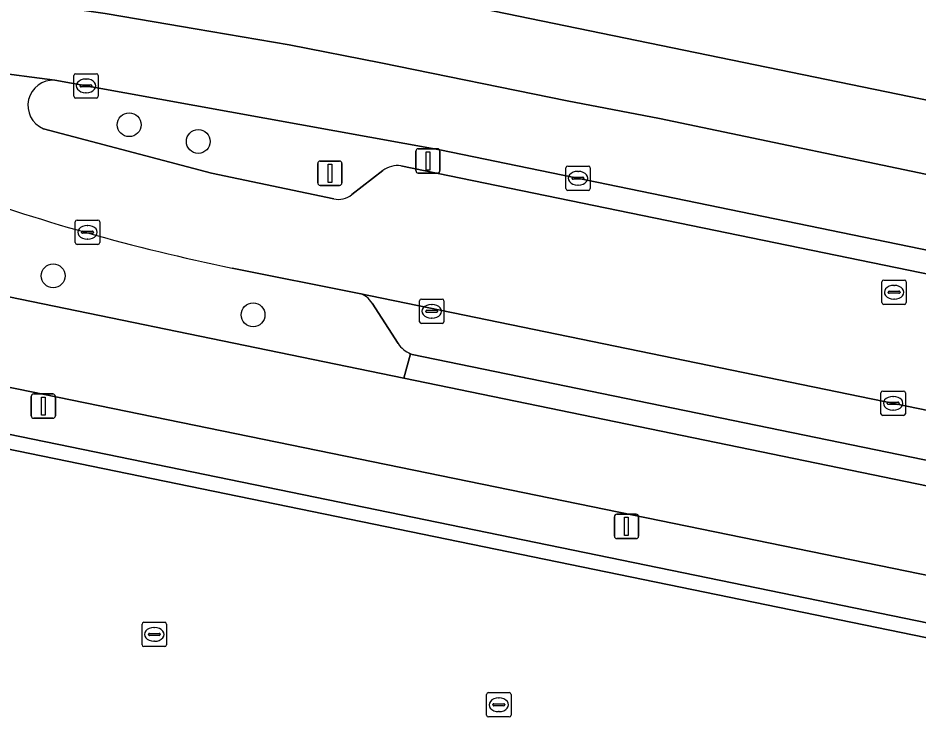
# Model space of a CAD drawing. Extents: x 157692 to 159674, y 381452 to 383291.
# Drawn here: x 158583.52 to 158620.46, y 382068.81 to 382098.27 of the extents above; entities that cross this region are included whole.
import ezdxf

# ---------------------------------------------------------------- set-up
doc = ezdxf.new("R2010")
doc.units = 0
for name, color, linetype in [('IMGEO_Berm_groen', 7, 'Continuous'), ('IMGEO_Boom', 7, 'Continuous'), ('IMGEO_Erf', 7, 'Continuous'), ('IMGEO_Fietspad_gesloten', 7, 'Continuous'), ('IMGEO_Groenvoorziening', 7, 'Continuous'), ('IMGEO_Haag', 7, 'Continuous'), ('IMGEO_Kolk', 7, 'Continuous'), ('IMGEO_Lichtmast', 7, 'Continuous'), ('IMGEO_Parkeervlak_open', 7, 'Continuous'), ('IMGEO_Rijbaan_lokaal_open', 7, 'Continuous'), ('IMGEO_Rijbaan_regionaal_gesloten', 7, 'Continuous'), ('IMGEO_Rioolput', 7, 'Continuous'), ('IMGEO_Verkeersbordpaal', 7, 'Continuous'), ('IMGEO_Voetpad_open', 7, 'Continuous')]:
    doc.layers.add(name, color=color, linetype=linetype)

msp = doc.modelspace()

# ---------------------------------------------------------------- linework, layer by layer
at = {"layer": 'IMGEO_Berm_groen'}
for points in [[(158595.092, 382100.086), (158601.14, 382098.944), (158779.77, 382062.223), (158785.616, 382060.813), (158789.108, 382059.781)], [(158778.07, 382056.314), (158773.956, 382057.298), (158711.762, 382070.015), (158600.841, 382092.865), (158585.035, 382095.717)], [(158548.395, 382093.597), (158551.737, 382093.049), (158552.208, 382095.6), (158553.954, 382095.244), (158553.523, 382092.644), (158578.485, 382087.788), (158599.36, 382083.49), (158599.637, 382084.492)], [(158584.566, 382093.728), (158591.472, 382091.908), (158596.482, 382090.855)], [(158597.22, 382091.023), (158598.498, 382092.016)], [(158599.236, 382092.209), (158771.914, 382056.729), (158774.468, 382056.03)], [(158597.523, 382086.973), (158592.313, 382088.012)], [(158599.123, 382084.913), (158598.054, 382086.567)], [(158599.702, 382084.466), (158599.637, 382084.492), (158599.36, 382083.49), (158656.145, 382071.8), (158655.104, 382075.124), (158654.912, 382075.163)], [(158651.862, 382073.744), (158599.702, 382084.466)]]:
    msp.add_lwpolyline(points, dxfattribs=at)
for centre, radius, start, end in [((158584.967, 382094.683), 1.036, 86.2583, 247.2061), ((158599.122, 382091.139), 1.076, 83.8974, 125.4139), ((158609.047, 382169.865), 83.546, 249.99697, 258.446), ((158596.689, 382091.651), 0.823, 255.4414, 310.2074), ((158597.327, 382086.167), 0.83, 28.8411, 76.3562), ((158600.121, 382085.608), 1.216, 214.8281, 246.5324)]:
    msp.add_arc(centre, radius, start, end, dxfattribs=at)
at = {"layer": 'IMGEO_Boom'}
for centre in [(158588.087, 382093.891), (158590.923, 382093.206), (158584.968, 382087.691), (158593.172, 382086.09)]:
    msp.add_circle(centre, 0.489, dxfattribs=at)
at = {"layer": 'IMGEO_Erf'}
msp.add_lwpolyline([(158656.531, 382065.514), (158574.936, 382082.265)], dxfattribs=at)
at = {"layer": 'IMGEO_Fietspad_gesloten'}
for points in [[(158776.64, 382046.995), (158774.025, 382047.607), (158748.896, 382052.715), (158732.567, 382056.096), (158710.713, 382060.669), (158694.964, 382063.831), (158656.145, 382071.8), (158599.36, 382083.49), (158578.485, 382087.788), (158553.523, 382092.644), (158551.737, 382093.049), (158548.395, 382093.597), (158547.676, 382093.718)], [(158533.524, 382092.807), (158567.173, 382086.396), (158657.056, 382067.984), (158692.348, 382060.756), (158733.578, 382052.258), (158746.373, 382049.67), (158773.852, 382044.005)]]:
    msp.add_lwpolyline(points, dxfattribs=at)
at = {"layer": 'IMGEO_Groenvoorziening'}
msp.add_lwpolyline([(158539.307, 382077.53), (158544.304, 382079.926), (158549.351, 382081.923), (158553.579, 382082.999), (158557.322, 382083.532), (158561.047, 382084.02), (158565.823, 382083.768), (158570.839, 382083.106), (158574.936, 382082.265), (158656.531, 382065.514), (158658.251, 382065.165), (158658.369, 382065.753), (158656.651, 382066.102), (158575.057, 382082.853), (158570.941, 382083.698), (158565.878, 382084.366), (158561.024, 382084.622), (158557.24, 382084.126), (158553.463, 382083.589), (158549.165, 382082.495), (158544.064, 382080.476), (158539.061, 382078.078)], dxfattribs=at)
at = {"layer": 'IMGEO_Haag'}
msp.add_lwpolyline([(158539.307, 382077.53), (158544.304, 382079.926), (158549.351, 382081.923), (158553.579, 382082.999), (158557.322, 382083.532), (158561.047, 382084.02), (158565.823, 382083.768), (158570.839, 382083.106), (158574.936, 382082.265), (158656.531, 382065.514), (158658.251, 382065.165), (158658.369, 382065.753), (158656.651, 382066.102), (158575.057, 382082.853), (158570.941, 382083.698), (158565.878, 382084.366), (158561.024, 382084.622), (158557.24, 382084.126), (158553.463, 382083.589), (158549.165, 382082.495), (158544.064, 382080.476), (158539.061, 382078.078)], dxfattribs=at)
at = {"layer": 'IMGEO_Kolk'}
for p, q in [((158585.815, 382095.06), (158585.815, 382095.912)), ((158585.89, 382095.986), (158586.742, 382095.986)), ((158586.303, 382095.766), (158586.328, 382095.766)), ((158586.816, 382095.912), (158586.816, 382095.06)), ((158586.074, 382095.48), (158586.074, 382095.492)), ((158586.512, 382095.443), (158586.114, 382095.443)), ((158586.117, 382095.529), (158586.515, 382095.529)), ((158586.558, 382095.492), (158586.558, 382095.48)), ((158586.742, 382094.986), (158585.89, 382094.986)), ((158586.326, 382095.206), (158586.301, 382095.206)), ((158606.008, 382091.271), (158606.008, 382092.123)), ((158606.083, 382092.197), (158606.935, 382092.197)), ((158607.009, 382092.123), (158607.009, 382091.271)), ((158606.267, 382091.691), (158606.267, 382091.703)), ((158606.705, 382091.654), (158606.307, 382091.654)), ((158606.31, 382091.74), (158606.708, 382091.74)), ((158606.496, 382091.977), (158606.521, 382091.977)), ((158606.751, 382091.703), (158606.751, 382091.691)), ((158606.519, 382091.417), (158606.494, 382091.417)), ((158606.935, 382091.197), (158606.083, 382091.197)), ((158585.876, 382089.053), (158585.876, 382089.905)), ((158585.951, 382089.979), (158586.803, 382089.979)), ((158586.877, 382089.905), (158586.877, 382089.053)), ((158586.135, 382089.473), (158586.135, 382089.485)), ((158586.573, 382089.436), (158586.175, 382089.436)), ((158586.178, 382089.522), (158586.576, 382089.522)), ((158586.364, 382089.759), (158586.389, 382089.759)), ((158586.619, 382089.485), (158586.619, 382089.473)), ((158586.387, 382089.199), (158586.362, 382089.199)), ((158586.803, 382088.979), (158585.951, 382088.979)), ((158600.004, 382085.811), (158600.004, 382086.663)), ((158600.079, 382086.737), (158600.931, 382086.737)), ((158600.492, 382086.517), (158600.517, 382086.517)), ((158601.005, 382086.663), (158601.005, 382085.811)), ((158600.263, 382086.231), (158600.263, 382086.243)), ((158600.701, 382086.194), (158600.303, 382086.194)), ((158600.306, 382086.28), (158600.704, 382086.28)), ((158600.747, 382086.243), (158600.747, 382086.231)), ((158600.931, 382085.737), (158600.079, 382085.737)), ((158600.515, 382085.957), (158600.49, 382085.957)), ((158618.94, 382082.036), (158618.94, 382082.888)), ((158619.015, 382082.962), (158619.867, 382082.962)), ((158619.941, 382082.888), (158619.941, 382082.036)), ((158619.199, 382082.456), (158619.199, 382082.468)), ((158619.637, 382082.419), (158619.239, 382082.419)), ((158619.242, 382082.505), (158619.64, 382082.505)), ((158619.428, 382082.742), (158619.453, 382082.742)), ((158619.683, 382082.468), (158619.683, 382082.456)), ((158619.451, 382082.182), (158619.426, 382082.182)), ((158619.867, 382081.962), (158619.015, 382081.962)), ((158588.617, 382072.553), (158588.617, 382073.405)), ((158588.692, 382073.479), (158589.544, 382073.479)), ((158589.105, 382073.259), (158589.13, 382073.259)), ((158589.618, 382073.405), (158589.618, 382072.553)), ((158588.876, 382072.973), (158588.876, 382072.985)), ((158589.314, 382072.936), (158588.916, 382072.936)), ((158588.919, 382073.022), (158589.317, 382073.022)), ((158589.36, 382072.985), (158589.36, 382072.973)), ((158589.544, 382072.479), (158588.692, 382072.479)), ((158589.128, 382072.699), (158589.103, 382072.699)), ((158602.832, 382070.591), (158603.684, 382070.591)), ((158602.757, 382069.665), (158602.757, 382070.517)), ((158603.245, 382070.371), (158603.27, 382070.371)), ((158603.758, 382070.517), (158603.758, 382069.665)), ((158603.016, 382070.085), (158603.016, 382070.097)), ((158603.454, 382070.048), (158603.056, 382070.048)), ((158603.059, 382070.134), (158603.457, 382070.134)), ((158603.5, 382070.097), (158603.5, 382070.085)), ((158603.684, 382069.591), (158602.832, 382069.591)), ((158603.268, 382069.811), (158603.243, 382069.811))]:
    msp.add_line(p, q, dxfattribs=at)
for points in [[(158585.815, 382095.06), (158585.815, 382095.912)], [(158585.89, 382095.986), (158586.742, 382095.986)], [(158586.816, 382095.912), (158586.816, 382095.06)], [(158586.742, 382094.986), (158585.89, 382094.986)], [(158606.008, 382091.271), (158606.008, 382092.123)], [(158606.083, 382092.197), (158606.935, 382092.197)], [(158607.009, 382092.123), (158607.009, 382091.271)], [(158606.935, 382091.197), (158606.083, 382091.197)], [(158585.876, 382089.053), (158585.876, 382089.905)], [(158585.951, 382089.979), (158586.803, 382089.979)], [(158586.877, 382089.905), (158586.877, 382089.053)], [(158586.803, 382088.979), (158585.951, 382088.979)], [(158600.004, 382085.811), (158600.004, 382086.663)], [(158600.079, 382086.737), (158600.931, 382086.737)], [(158601.005, 382086.663), (158601.005, 382085.811)], [(158600.931, 382085.737), (158600.079, 382085.737)], [(158618.94, 382082.036), (158618.94, 382082.888)], [(158619.015, 382082.962), (158619.867, 382082.962)], [(158619.941, 382082.888), (158619.941, 382082.036)], [(158619.867, 382081.962), (158619.015, 382081.962)], [(158588.617, 382072.553), (158588.617, 382073.405)], [(158588.692, 382073.479), (158589.544, 382073.479)], [(158589.618, 382073.405), (158589.618, 382072.553)], [(158589.544, 382072.479), (158588.692, 382072.479)], [(158602.832, 382070.591), (158603.684, 382070.591)], [(158602.757, 382069.665), (158602.757, 382070.517)], [(158603.758, 382070.517), (158603.758, 382069.665)], [(158603.684, 382069.591), (158602.832, 382069.591)]]:
    msp.add_lwpolyline(points, dxfattribs=at)
for centre, radius, start, end in [((158585.892, 382095.91), 0.0765, 91.552, 178.448), ((158585.892, 382095.91), 0.0765, 91.552, 178.448), ((158586.74, 382095.91), 0.0765, 1.552, 88.448), ((158586.74, 382095.91), 0.0765, 1.552, 88.448), ((158586.114, 382095.489), 0.0403, 85.8775, 175.7526), ((158586.111, 382095.479), 0.0366, 178.938, 274.7102), ((158586.515, 382095.486), 0.043, 264.8664, 352.4533), ((158586.519, 382095.491), 0.0386, 1.7309, 96.639), ((158585.892, 382095.062), 0.0765, 181.552, 268.448), ((158585.892, 382095.062), 0.0765, 181.552, 268.448), ((158586.74, 382095.062), 0.0765, 271.552, 358.448), ((158586.74, 382095.062), 0.0765, 271.552, 358.448), ((158606.085, 382092.121), 0.0765, 91.552, 178.448), ((158606.085, 382092.121), 0.0765, 91.552, 178.448), ((158606.933, 382092.121), 0.0765, 1.552, 88.448), ((158606.933, 382092.121), 0.0765, 1.552, 88.448), ((158606.307, 382091.7), 0.0403, 85.8775, 175.7526), ((158606.304, 382091.69), 0.0366, 178.938, 274.7102), ((158606.708, 382091.697), 0.043, 264.8664, 352.4533), ((158606.712, 382091.702), 0.0386, 1.7309, 96.639), ((158606.085, 382091.273), 0.0765, 181.552, 268.448), ((158606.085, 382091.273), 0.0765, 181.552, 268.448), ((158606.933, 382091.273), 0.0765, 271.552, 358.448), ((158606.933, 382091.273), 0.0765, 271.552, 358.448), ((158585.953, 382089.903), 0.0765, 91.552, 178.448), ((158585.953, 382089.903), 0.0765, 91.552, 178.448), ((158586.801, 382089.903), 0.0765, 1.552, 88.448), ((158586.801, 382089.903), 0.0765, 1.552, 88.448), ((158586.175, 382089.482), 0.0403, 85.8775, 175.7526), ((158586.172, 382089.472), 0.0366, 178.938, 274.7102), ((158586.576, 382089.479), 0.043, 264.8664, 352.4533), ((158586.58, 382089.484), 0.0386, 1.7309, 96.639), ((158585.953, 382089.055), 0.0765, 181.552, 268.448), ((158585.953, 382089.055), 0.0765, 181.552, 268.448), ((158586.801, 382089.055), 0.0765, 271.552, 358.448), ((158586.801, 382089.055), 0.0765, 271.552, 358.448), ((158600.081, 382086.661), 0.0765, 91.552, 178.448), ((158600.081, 382086.661), 0.0765, 91.552, 178.448), ((158600.929, 382086.661), 0.0765, 1.552, 88.448), ((158600.929, 382086.661), 0.0765, 1.552, 88.448), ((158600.303, 382086.24), 0.0403, 85.8775, 175.7526), ((158600.3, 382086.23), 0.0366, 178.938, 274.7102), ((158600.704, 382086.237), 0.043, 264.8664, 352.4533), ((158600.708, 382086.242), 0.0386, 1.7309, 96.639), ((158600.081, 382085.813), 0.0765, 181.552, 268.448), ((158600.081, 382085.813), 0.0765, 181.552, 268.448), ((158600.929, 382085.813), 0.0765, 271.552, 358.448), ((158600.929, 382085.813), 0.0765, 271.552, 358.448), ((158619.017, 382082.886), 0.0765, 91.552, 178.448), ((158619.017, 382082.886), 0.0765, 91.552, 178.448), ((158619.865, 382082.886), 0.0765, 1.552, 88.448), ((158619.865, 382082.886), 0.0765, 1.552, 88.448), ((158619.239, 382082.465), 0.0403, 85.8775, 175.7526), ((158619.236, 382082.455), 0.0366, 178.938, 274.7102), ((158619.64, 382082.462), 0.043, 264.8664, 352.4533), ((158619.644, 382082.467), 0.0386, 1.7309, 96.639), ((158619.017, 382082.038), 0.0765, 181.552, 268.448), ((158619.017, 382082.038), 0.0765, 181.552, 268.448), ((158619.865, 382082.038), 0.0765, 271.552, 358.448), ((158619.865, 382082.038), 0.0765, 271.552, 358.448), ((158588.694, 382073.403), 0.0765, 91.552, 178.448), ((158588.694, 382073.403), 0.0765, 91.552, 178.448), ((158589.542, 382073.403), 0.0765, 1.552, 88.448), ((158589.542, 382073.403), 0.0765, 1.552, 88.448), ((158588.916, 382072.982), 0.0403, 85.8775, 175.7526), ((158588.913, 382072.972), 0.0366, 178.938, 274.7102), ((158589.317, 382072.979), 0.043, 264.8664, 352.4533), ((158589.321, 382072.984), 0.0386, 1.7309, 96.639), ((158588.694, 382072.555), 0.0765, 181.552, 268.448), ((158588.694, 382072.555), 0.0765, 181.552, 268.448), ((158589.542, 382072.555), 0.0765, 271.552, 358.448), ((158589.542, 382072.555), 0.0765, 271.552, 358.448), ((158602.834, 382070.515), 0.0765, 91.552, 178.448), ((158602.834, 382070.515), 0.0765, 91.552, 178.448), ((158603.682, 382070.515), 0.0765, 1.552, 88.448), ((158603.682, 382070.515), 0.0765, 1.552, 88.448), ((158603.056, 382070.094), 0.0403, 85.8775, 175.7526), ((158603.053, 382070.084), 0.0366, 178.938, 274.7102), ((158603.457, 382070.091), 0.043, 264.8664, 352.4533), ((158603.461, 382070.096), 0.0386, 1.7309, 96.639), ((158602.834, 382069.667), 0.0765, 181.552, 268.448), ((158602.834, 382069.667), 0.0765, 181.552, 268.448), ((158603.682, 382069.667), 0.0765, 271.552, 358.448), ((158603.682, 382069.667), 0.0765, 271.552, 358.448)]:
    msp.add_arc(centre, radius, start, end, dxfattribs=at)
for centre, major_axis, ratio, start_param, end_param in [((158586.302, 382095.486), (-0.387, 0.002), 0.722429, 4.712389, 7.853982), ((158586.327, 382095.486), (-0.39, 0.002), 0.717154, 1.570796, 4.712389), ((158606.495, 382091.697), (-0.387, 0.002), 0.722429, 4.712389, 7.853982), ((158606.52, 382091.697), (-0.39, 0.002), 0.717154, 1.570796, 4.712389), ((158586.363, 382089.479), (-0.387, 0.002), 0.722429, 4.712389, 7.853982), ((158586.388, 382089.479), (-0.39, 0.002), 0.717154, 1.570796, 4.712389), ((158600.491, 382086.237), (-0.387, 0.002), 0.722429, 4.712389, 7.853982), ((158600.516, 382086.237), (-0.39, 0.002), 0.717154, 1.570796, 4.712389), ((158619.427, 382082.462), (-0.387, 0.002), 0.722429, 4.712389, 7.853982), ((158619.452, 382082.462), (-0.39, 0.002), 0.717154, 1.570796, 4.712389), ((158589.104, 382072.979), (-0.387, 0.002), 0.722429, 4.712389, 7.853982), ((158589.129, 382072.979), (-0.39, 0.002), 0.717154, 1.570796, 4.712389), ((158603.244, 382070.091), (-0.387, 0.002), 0.722429, 4.712389, 7.853982), ((158603.269, 382070.091), (-0.39, 0.002), 0.717154, 1.570796, 4.712389)]:
    msp.add_ellipse(centre, major_axis=major_axis, ratio=ratio, start_param=start_param, end_param=end_param, dxfattribs=at)
at = {"layer": 'IMGEO_Lichtmast'}
for p, q in [((158599.851, 382092.008), (158599.851, 382092.808)), ((158599.851, 382092.808), (158599.851, 382092.008)), ((158599.951, 382092.908), (158600.741, 382092.908)), ((158600.741, 382092.908), (158599.951, 382092.908)), ((158600.841, 382092.808), (158600.841, 382092.008)), ((158600.841, 382092.008), (158600.841, 382092.808)), ((158600.741, 382091.908), (158599.951, 382091.908)), ((158599.951, 382091.908), (158600.741, 382091.908)), ((158584.168, 382082.845), (158584.958, 382082.845)), ((158584.958, 382082.845), (158584.168, 382082.845)), ((158584.068, 382081.945), (158584.068, 382082.745)), ((158584.068, 382082.745), (158584.068, 382081.945)), ((158585.058, 382082.745), (158585.058, 382081.945)), ((158585.058, 382081.945), (158585.058, 382082.745)), ((158584.958, 382081.845), (158584.168, 382081.845)), ((158584.168, 382081.845), (158584.958, 382081.845)), ((158608.002, 382077.008), (158608.002, 382077.808)), ((158608.002, 382077.808), (158608.002, 382077.008)), ((158608.102, 382077.908), (158608.892, 382077.908)), ((158608.892, 382077.908), (158608.102, 382077.908)), ((158608.992, 382077.808), (158608.992, 382077.008)), ((158608.992, 382077.008), (158608.992, 382077.808)), ((158608.892, 382076.908), (158608.102, 382076.908)), ((158608.102, 382076.908), (158608.892, 382076.908))]:
    msp.add_line(p, q, dxfattribs=at)
for points in [[(158600.271, 382092.783), (158600.421, 382092.783), (158600.421, 382092.033), (158600.271, 382092.033), (158600.271, 382092.783)], [(158584.488, 382082.72), (158584.638, 382082.72), (158584.638, 382081.97), (158584.488, 382081.97), (158584.488, 382082.72)], [(158608.422, 382077.783), (158608.572, 382077.783), (158608.572, 382077.033), (158608.422, 382077.033), (158608.422, 382077.783)]]:
    msp.add_lwpolyline(points, dxfattribs=at)
for centre, start, end in [((158599.951, 382092.808), 90, 180), ((158599.951, 382092.808), 90, 180), ((158600.741, 382092.808), 0, 90), ((158600.741, 382092.808), 360, 90), ((158599.951, 382092.008), 180, 270), ((158599.951, 382092.008), 180, 270), ((158600.741, 382092.008), 270, 0), ((158600.741, 382092.008), 270, 0), ((158584.168, 382082.745), 90, 180), ((158584.168, 382082.745), 90, 180), ((158584.958, 382082.745), 0, 90), ((158584.958, 382082.745), 360, 90), ((158584.168, 382081.945), 180, 270), ((158584.168, 382081.945), 180, 270), ((158584.958, 382081.945), 270, 0), ((158584.958, 382081.945), 270, 0), ((158608.102, 382077.808), 90, 180), ((158608.102, 382077.808), 90, 180), ((158608.892, 382077.808), 0, 90), ((158608.892, 382077.808), 360, 90), ((158608.102, 382077.008), 180, 270), ((158608.102, 382077.008), 180, 270), ((158608.892, 382077.008), 270, 0), ((158608.892, 382077.008), 270, 0)]:
    msp.add_arc(centre, 0.1, start, end, dxfattribs=at)
at = {"layer": 'IMGEO_Parkeervlak_open'}
for points in [[(158654.912, 382075.163), (158597.523, 382086.973)], [(158598.054, 382086.567), (158599.123, 382084.913)], [(158599.637, 382084.492), (158599.702, 382084.466), (158651.862, 382073.744)]]:
    msp.add_lwpolyline(points, dxfattribs=at)
for centre, radius, start, end in [((158597.327, 382086.167), 0.83, 28.8411, 76.3562), ((158600.121, 382085.608), 1.216, 214.8281, 246.5324)]:
    msp.add_arc(centre, radius, start, end, dxfattribs=at)
at = {"layer": 'IMGEO_Rijbaan_lokaal_open'}
for points in [[(158585.035, 382095.717), (158576.858, 382096.793), (158555.508, 382099.332)], [(158596.482, 382090.855), (158591.472, 382091.908), (158584.566, 382093.728)], [(158598.498, 382092.016), (158597.22, 382091.023)], [(158774.468, 382056.03), (158771.914, 382056.729), (158599.236, 382092.209)], [(158592.313, 382088.012), (158597.523, 382086.973), (158654.912, 382075.163), (158655.104, 382075.124), (158697.271, 382066.421), (158697.585, 382066.362), (158731.159, 382059.515), (158751.861, 382055.219), (158752.461, 382055.052), (158771.129, 382051.26)]]:
    msp.add_lwpolyline(points, dxfattribs=at)
for centre, radius, start, end in [((158584.967, 382094.683), 1.036, 86.2583, 247.2061), ((158599.122, 382091.139), 1.076, 83.8974, 125.4139), ((158609.047, 382169.865), 83.546, 249.99697, 258.446), ((158596.689, 382091.651), 0.823, 255.4414, 310.2074)]:
    msp.add_arc(centre, radius, start, end, dxfattribs=at)
at = {"layer": 'IMGEO_Rijbaan_regionaal_gesloten'}
for points in [[(158578.391, 382102.689), (158550.201, 382106.038), (158546.98, 382106.438), (158543.104, 382106.886), (158542.731, 382103.96), (158549.755, 382103.091), (158552.923, 382102.699), (158554.031, 382102.561), (158583.058, 382099.038), (158587.099, 382098.457), (158589.111, 382098.117), (158590.801, 382097.831), (158594.654, 382097.166), (158598.418, 382096.431), (158606.057, 382094.876), (158609.848, 382094.151), (158622.531, 382091.496), (158694.915, 382076.653)], [(158589.111, 382098.117), (158587.099, 382098.457), (158583.058, 382099.038), (158554.031, 382102.561), (158552.923, 382102.699), (158549.755, 382103.091), (158542.731, 382103.96), (158542.34, 382100.899), (158546.212, 382100.441), (158549.3, 382100.078), (158555.508, 382099.332), (158576.858, 382096.793), (158585.035, 382095.717), (158600.841, 382092.865), (158711.762, 382070.015), (158773.956, 382057.298), (158778.07, 382056.314)], [(158789.108, 382059.781), (158785.616, 382060.813), (158779.77, 382062.223), (158601.14, 382098.944), (158595.092, 382100.086)], [(158694.915, 382076.653), (158622.531, 382091.496), (158609.848, 382094.151), (158606.057, 382094.876), (158598.418, 382096.431), (158594.654, 382097.166), (158590.801, 382097.831), (158589.111, 382098.117)]]:
    msp.add_lwpolyline(points, dxfattribs=at)
at = {"layer": 'IMGEO_Rioolput'}
for p, q in [((158618.98, 382086.593), (158618.98, 382087.445)), ((158619.055, 382087.519), (158619.907, 382087.519)), ((158619.468, 382087.299), (158619.493, 382087.299)), ((158619.981, 382087.445), (158619.981, 382086.593)), ((158619.239, 382087.013), (158619.239, 382087.025)), ((158619.677, 382086.976), (158619.279, 382086.976)), ((158619.282, 382087.062), (158619.68, 382087.062)), ((158619.723, 382087.025), (158619.723, 382087.013)), ((158619.907, 382086.519), (158619.055, 382086.519)), ((158619.491, 382086.739), (158619.466, 382086.739))]:
    msp.add_line(p, q, dxfattribs=at)
for points in [[(158618.98, 382086.593), (158618.98, 382087.445)], [(158619.055, 382087.519), (158619.907, 382087.519)], [(158619.981, 382087.445), (158619.981, 382086.593)], [(158619.907, 382086.519), (158619.055, 382086.519)]]:
    msp.add_lwpolyline(points, dxfattribs=at)
for centre, radius, start, end in [((158619.057, 382087.443), 0.0765, 91.552, 178.448), ((158619.057, 382087.443), 0.0765, 91.552, 178.448), ((158619.905, 382087.443), 0.0765, 1.552, 88.448), ((158619.905, 382087.443), 0.0765, 1.552, 88.448), ((158619.279, 382087.022), 0.0403, 85.8775, 175.7526), ((158619.276, 382087.012), 0.0366, 178.938, 274.7102), ((158619.68, 382087.019), 0.043, 264.8664, 352.4533), ((158619.684, 382087.024), 0.0386, 1.7309, 96.639), ((158619.057, 382086.595), 0.0765, 181.552, 268.448), ((158619.057, 382086.595), 0.0765, 181.552, 268.448), ((158619.905, 382086.595), 0.0765, 271.552, 358.448), ((158619.905, 382086.595), 0.0765, 271.552, 358.448)]:
    msp.add_arc(centre, radius, start, end, dxfattribs=at)
for centre, major_axis, ratio, start_param, end_param in [((158619.467, 382087.019), (-0.387, 0.002), 0.722429, 4.712389, 7.853982), ((158619.492, 382087.019), (-0.39, 0.002), 0.717154, 1.570796, 4.712389)]:
    msp.add_ellipse(centre, major_axis=major_axis, ratio=ratio, start_param=start_param, end_param=end_param, dxfattribs=at)
at = {"layer": 'IMGEO_Verkeersbordpaal'}
for p, q in [((158595.928, 382092.403), (158596.718, 382092.403)), ((158596.718, 382092.403), (158595.928, 382092.403)), ((158595.828, 382091.503), (158595.828, 382092.303)), ((158595.828, 382092.303), (158595.828, 382091.503)), ((158596.818, 382092.303), (158596.818, 382091.503)), ((158596.818, 382091.503), (158596.818, 382092.303)), ((158596.718, 382091.403), (158595.928, 382091.403)), ((158595.928, 382091.403), (158596.718, 382091.403))]:
    msp.add_line(p, q, dxfattribs=at)
msp.add_lwpolyline([(158596.248, 382092.278), (158596.398, 382092.278), (158596.398, 382091.528), (158596.248, 382091.528), (158596.248, 382092.278)], dxfattribs=at)
for centre, start, end in [((158595.928, 382092.303), 90, 180), ((158595.928, 382092.303), 90, 180), ((158596.718, 382092.303), 0, 90), ((158596.718, 382092.303), 360, 90), ((158595.928, 382091.503), 180, 270), ((158595.928, 382091.503), 180, 270), ((158596.718, 382091.503), 270, 0), ((158596.718, 382091.503), 270, 0)]:
    msp.add_arc(centre, 0.1, start, end, dxfattribs=at)
at = {"layer": 'IMGEO_Voetpad_open'}
msp.add_lwpolyline([(158533.535, 382090.81), (158556.81, 382086.425), (158567.095, 382084.488), (158570.941, 382083.698), (158575.057, 382082.853), (158656.651, 382066.102), (158657.056, 382067.984), (158567.173, 382086.396)], dxfattribs=at)

doc.saveas('drawing.dxf')
